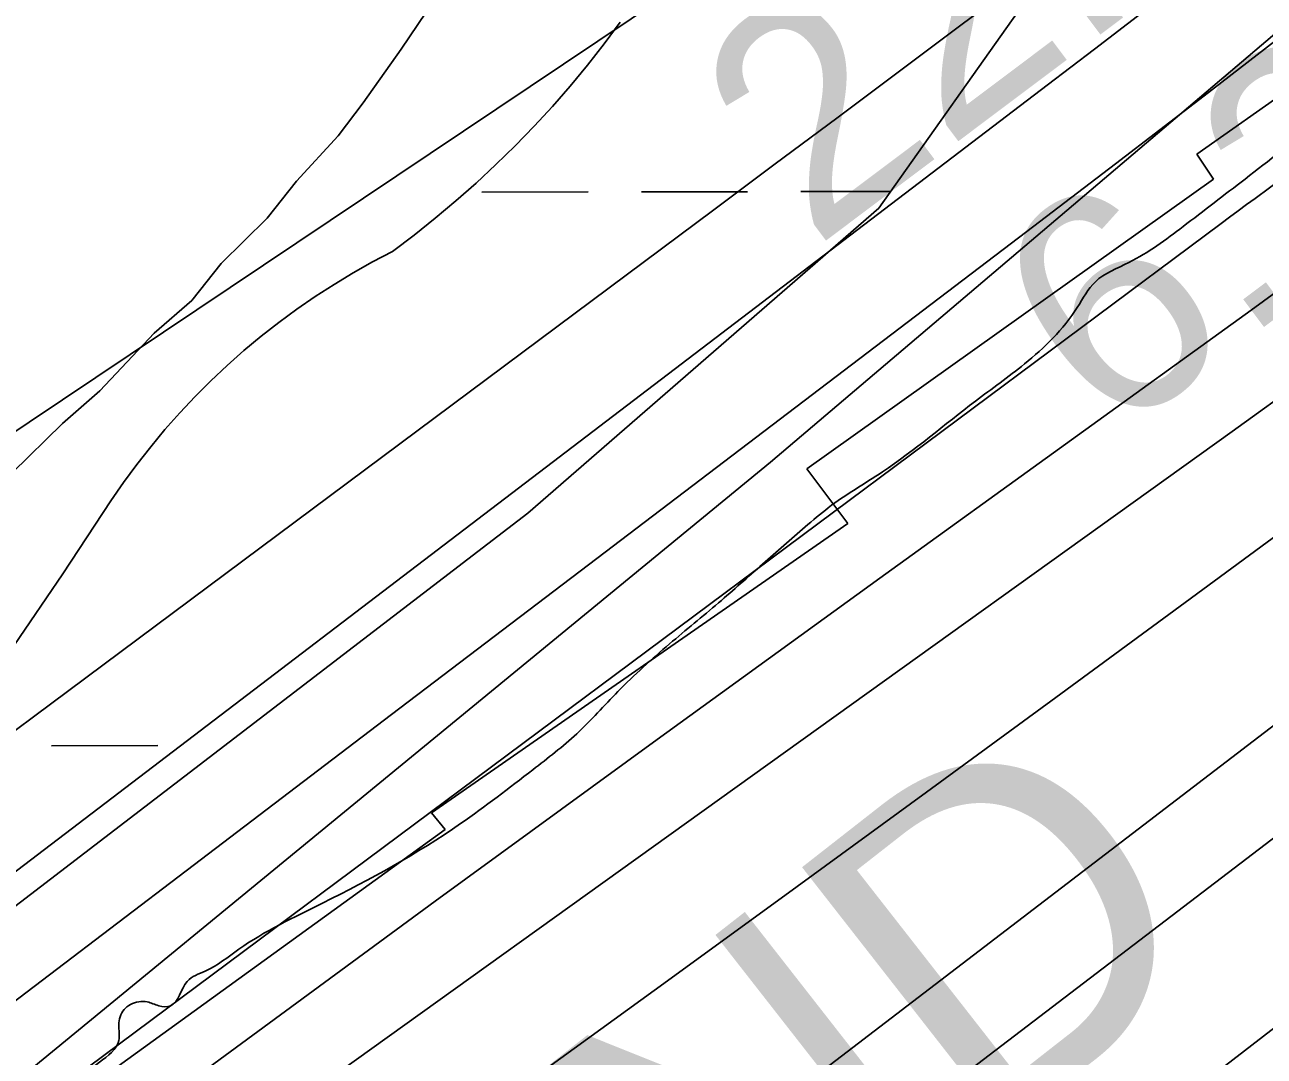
# Model space of a CAD drawing. Extents: x 3324104 to 3361979, y 612876 to 638273.
# Drawn here: x 3350757 to 3351130.3, y 619458 to 619768.6 of the extents above; entities that cross this region are included whole.
import ezdxf

# ---------------------------------------------------------------- set-up
doc = ezdxf.new("R2010")
doc.units = 0
for name, color, linetype in [('V-RIVR-EDGE', 7, 'Continuous'), ('V-RIVR-RANG', 7, 'Continuous'), ('V-RRAP-FSHR', 7, 'Continuous'), ('V-RRAP-RVMT', 7, 'Continuous'), ('V-RRAP-RVMT-IDEN', 7, 'Continuous'), ('V-SITE-VEGE', 7, 'Continuous'), ('V-TOPO-DPTH', 7, 'Continuous'), ('V-TOPO-MAJR', 7, 'Continuous'), ('V-TOPO-MINR', 7, 'Continuous'), ('V-TOPO-WATR', 7, 'Continuous'), ('V-WETL-SWMP', 7, 'Continuous')]:
    doc.layers.add(name, color=color, linetype=linetype)

msp = doc.modelspace()

# ---------------------------------------------------------------- linework, layer by layer
at = {"layer": 'V-RIVR-EDGE'}
msp.add_spline([(3356051.95, 622889.63), (3356029.15, 622881.43), (3356012.46, 622875.66), (3355994.6, 622867.17), (3355977.52, 622859.07), (3355958.5, 622850.97), (3355948.4, 622843.24), (3355934.03, 622834.75), (3355904.12, 622817.76), (3355878.1, 622802.31), (3355856.74, 622790.34), (3355829.95, 622776.44), (3355805.11, 622765.65), (3355764.72, 622744.81), (3355744.14, 622733.61), (3355694.06, 622710.85), (3355668.43, 622698.12), (3355641.64, 622685), (3355605.15, 622669.19), (3355569.44, 622657.26), (3355539.17, 622646.47), (3355510.83, 622636.85), (3355482.11, 622628.39), (3355461.93, 622623.01), (3355442.52, 622614.14), (3355422.73, 622607.21), (3355409.53, 622603.36), (3355388.97, 622597.59), (3355371.88, 622589.49), (3355348.98, 622581.02), (3355297.71, 622547.02), (3355260.04, 622525.78), (3355211.1, 622494.49), (3355190.13, 622484.46), (3355184.7, 622482.92), (3355179.26, 622477.89), (3355174.21, 622475.58), (3355160.62, 622470.96), (3355143.54, 622463.63), (3355133.06, 622457.07), (3355125.67, 622450.49), (3355113.25, 622443.93), (3355096.93, 622433.11), (3355081.02, 622426.95), (3355064.32, 622419.23), (3355056.95, 622418.86), (3355048.8, 622414.62), (3355041.8, 622406.88), (3355036.76, 622406.5), (3355031.32, 622405.74), (3355027.05, 622404.2), (3355017.34, 622396.08), (3355010.74, 622394.93), (3355001.42, 622388.36), (3354988.6, 622379.09), (3354972.29, 622369.43), (3354947.44, 622356.31), (3354937.73, 622351.68), (3354926.08, 622343.56), (3354903.15, 622326.56), (3354891.11, 622318.06), (3354883.33, 622307.22), (3354879.44, 622304.12), (3354875.17, 622302.58), (3354867.8, 622299.11), (3354853.03, 622288.29), (3354842.54, 622279.01), (3354826.61, 622267.41), (3354807.2, 622259.71), (3354793.23, 622255.47), (3354765.68, 622249.73), (3354748.61, 622245.5), (3354734.63, 622239.33), (3354712.11, 622227.37), (3354697.74, 622218.87), (3354685.31, 622209.98), (3354640.65, 622184.5), (3354622.01, 622176.01), (3354616.19, 622175.25), (3354603.38, 622167.52), (3354578.92, 622157.11), (3354554.46, 622147.48), (3354537.39, 622142.87), (3354530.78, 622137.84), (3354500.11, 622122.79), (3354463.61, 622102.33), (3354417.79, 622078.79), (3354386.33, 622060.64), (3354340.11, 622032.44), (3354321.08, 622021.25), (3354284.96, 621998.84), (3354257, 621982.24), (3354217, 621958.68), (3354194.08, 621942.84), (3354176.99, 621931.63), (3354157.57, 621921.98), (3354141.64, 621910.39), (3354135.42, 621904.2), (3354130.36, 621897.62), (3354120.65, 621891.05), (3354103.96, 621882.95), (3354075.58, 621856.65), (3354044.89, 621835.39), (3354013.04, 621812.21), (3353971.47, 621781.67), (3353947.77, 621763.5), (3353941.17, 621763.52), (3353935.35, 621762.76), (3353929.53, 621760.06), (3353924.87, 621756.58), (3353920.59, 621751.55), (3353917.08, 621742.64), (3353910.48, 621741.49), (3353904.66, 621738.4), (3353893.78, 621731.06), (3353879.8, 621721.4), (3353866.19, 621708.64), (3353854.92, 621697.42), (3353843.26, 621687.75), (3353839.77, 621688.54), (3353831.23, 621686.23), (3353823.08, 621681.21), (3353818.03, 621677.34), (3353800.94, 621666.14), (3353790.85, 621663.06), (3353781.91, 621654.94), (3353777.63, 621651.85), (3353776.07, 621648.75), (3353775.67, 621643.71), (3353772.18, 621641), (3353755.87, 621632.13), (3353735.68, 621622.09), (3353718.58, 621608.17), (3353704.21, 621600.45), (3353694.12, 621596.6), (3353683.64, 621592.36), (3353671.21, 621584.25), (3353642.07, 621562.99), (3353598.95, 621534.01), (3353578.37, 621522.43), (3353556.23, 621507.75), (3353547.68, 621501.95), (3353525.93, 621489.21), (3353513.12, 621481.09), (3353497.18, 621468.34), (3353476.98, 621450.94), (3353453.28, 621436.65), (3353435.8, 621424.67), (3353404.72, 621401.09), (3353378.3, 621380.21), (3353361.59, 621368.62), (3353339.46, 621355.1), (3353319.65, 621342.35), (3353299.45, 621329.99), (3353283.54, 621324.6), (3353273.05, 621317.65), (3353254.77, 621295.98), (3353236.88, 621275.47), (3353219.39, 621258.83), (3353195.69, 621241.44), (3353168.49, 621221.34), (3353137.81, 621201.64), (3353112.17, 621185.03), (3353065.55, 621151.79), (3353022.05, 621122.82), (3352993.29, 621100.39), (3352956, 621073.34), (3352907.05, 621037.78), (3352853.8, 620991.77), (3352787.76, 620942.29), (3352749.68, 620913.3), (3352736.85, 620900.92), (3352733.34, 620892.79), (3352728.67, 620886.59), (3352718.96, 620881.19), (3352691.78, 620864.58), (3352660.31, 620841.78), (3352640.5, 620828.25), (3352623.39, 620811.23), (3352605.12, 620792.27), (3352593.46, 620783), (3352582.59, 620778.76), (3352566.29, 620771.43), (3352548.04, 620764.49), (3352522.41, 620750.98), (3352494.45, 620735.54), (3352482.41, 620727.04), (3352479.3, 620723.17), (3352476.96, 620717.36), (3352470.74, 620711.94), (3352455.99, 620707.33), (3352443.18, 620700.38), (3352419.1, 620685.7), (3352392.3, 620669.09), (3352362.78, 620650.94), (3352339.08, 620634.32), (3352315.38, 620615.38), (3352284.68, 620590.63), (3352258.65, 620571.31), (3352228.74, 620550.05), (3352193.39, 620527.65), (3352156.88, 620504.86), (3352131.63, 620487.47), (3352093.95, 620462.36), (3352049.28, 620432.99), (3351990.23, 620391.26), (3351936.63, 620357.26), (3351851.55, 620293.87), (3351833.29, 620281.51), (3351816.98, 620273.79), (3351794.06, 620257.95), (3351767.65, 620240.95), (3351719.86, 620206.17), (3351680.63, 620177.57), (3351657.32, 620160.56), (3351637.11, 620145.87), (3351623.13, 620135.44), (3351603.32, 620124.24), (3351588.57, 620120.01), (3351567.22, 620109.59), (3351552.08, 620103.43), (3351538.1, 620096.48), (3351523.73, 620086.43), (3351510.91, 620076.38), (3351503.52, 620069.81), (3351495.35, 620057.42), (3351486, 620042.32), (3351479.39, 620032.64), (3351469.67, 620022.58), (3351448.3, 620006.34), (3351431.59, 619994.75), (3351404.78, 619973.88), (3351377.97, 619951.84), (3351358.93, 619936.37), (3351332.12, 619915.5), (3351306.08, 619892.29), (3351274.58, 619858.25), (3351238.83, 619826.92), (3351215.12, 619805.65), (3351171.59, 619767.75), (3351145.54, 619739.51), (3351124.55, 619722.11), (3351105.9, 619707.81), (3351089.59, 619696.99), (3351079.49, 619691.2), (3351074.04, 619683.45), (3351058.1, 619666.43), (3351043.34, 619655.22), (3351015.36, 619633.96), (3350999.05, 619623.14), (3350992.05, 619617.34), (3350979.23, 619606.13), (3350966.01, 619594.53), (3350951.25, 619582.15), (3350935.7, 619567.84), (3350923.26, 619555.08), (3350910.05, 619544.25), (3350888.29, 619528.02), (3350846.74, 619504.08), (3350821.49, 619490.18), (3350811.39, 619483.61), (3350805.96, 619480.52), (3350800.9, 619473.16), (3350797.41, 619473.17), (3350793.92, 619474.35), (3350788.88, 619473.58), (3350786.93, 619472.04), (3350785.37, 619467.39), (3350785.36, 619462.73), (3350779.53, 619456.15), (3350765.93, 619445.72), (3350746.11, 619428.7), (3350722.4, 619408.98), (3350716.19, 619407.06), (3350713.08, 619403.96), (3350711.13, 619396.99), (3350708.79, 619391.57), (3350704.52, 619391.58), (3350693.26, 619385.79), (3350686.65, 619379.6), (3350679.64, 619368.37), (3350661.38, 619354.45), (3350648.56, 619344.4), (3350645.46, 619344.8), (3350638.47, 619339.39), (3350623.32, 619330.5), (3350616.33, 619326.26), (3350602.35, 619317.37), (3350598.83, 619308.85), (3350582.91, 619299.19), (3350553.77, 619276), (3350526.18, 619255.51), (3350493.55, 619231.94), (3350474.9, 619219.57), (3350474.5, 619213.76), (3350470.22, 619207.17), (3350458.96, 619202.55), (3350446.14, 619194.05), (3350441.09, 619189.79), (3350438.76, 619186.31), (3350434.48, 619180.89), (3350414.67, 619167.76), (3350401.46, 619159.26), (3350384.75, 619146.89), (3350369.6, 619133.74), (3350356.39, 619125.24), (3350350.95, 619119.05), (3350347.43, 619109.36), (3350338.1, 619097.75), (3350324.88, 619083.82), (3350308.55, 619069.9), (3350300.39, 619062.56), (3350296.13, 619062.57), (3350291.47, 619062.19), (3350274.77, 619050.6), (3350258.45, 619037.45), (3350251.84, 619032.81), (3350244.08, 619029.34), (3350233.61, 619028.21), (3350227.39, 619024.34), (3350220.39, 619016.99), (3350213, 619007.32), (3350202.12, 618996.87), (3350193.57, 618989.52), (3350179.6, 618985.29), (3350173.77, 618980.65), (3350164.84, 618977.96), (3350162.12, 618975.25), (3350159.39, 618971.38), (3350154.33, 618963.64), (3350145.78, 618953.19), (3350125.96, 618938.11), (3350102.66, 618923.05), (3350094.5, 618918.41), (3350086.34, 618913), (3350075.07, 618901.01), (3350064.19, 618892.12), (3350039.32, 618873.57), (3350021.84, 618861.59), (3350002.03, 618848.84), (3349991.94, 618844.21), (3349964.36, 618826.44), (3349938.72, 618807.11), (3349915.41, 618792.82), (3349892.5, 618778.92), (3349868.02, 618761.91), (3349852.49, 618753.03), (3349842.79, 618749.95), (3349830.35, 618739.13), (3349804.32, 618720.19), (3349777.9, 618697.76), (3349751.86, 618677.66), (3349729.72, 618661.43), (3349703.69, 618642.88), (3349678.84, 618629.75), (3349648.93, 618611.99), (3349624.46, 618594.99), (3349592.61, 618575.67), (3349570.48, 618564.87), (3349549.5, 618548.63), (3349505.21, 618518.11), (3349479.19, 618499.94), (3349471.42, 618494.53), (3349458.99, 618487.59), (3349438.4, 618472.12), (3349412.37, 618452.41), (3349379.73, 618429.61), (3349350.21, 618410.29), (3349303.2, 618374.73), (3349277.56, 618357.73), (3349263.97, 618347.29), (3349241.43, 618330.68), (3349226.67, 618319.85), (3349207.25, 618306.33), (3349193.17, 618293.54)], degree=3, dxfattribs=at)
at = {"layer": 'V-RRAP-FSHR'}
msp.add_lwpolyline([(3349156.55, 618293.48), (3349290.84, 618378.98), (3349409.37, 618477.79), (3349541.25, 618565.26), (3349771.64, 618715.9), (3349922.45, 618808.45), (3350215.79, 619019.76), (3350269.12, 619069.35), (3350501.35, 619248.31), (3350630.24, 619348.58), (3350981.59, 619636.83), (3351335.34, 619937.32), (3351550.69, 620108.65), (3351713.66, 620224.46), (3351812.36, 620304.63), (3352053.37, 620458.3), (3352414.71, 620728.03), (3352590.48, 620825.76), (3352682.34, 620894.14), (3352964.07, 621108.39), (3353211.76, 621284.79), (3354078.79, 621880.27)], dxfattribs=at)
at = {"layer": 'V-RRAP-RVMT'}
for p, q in [((3351233.48, 619816.42), (3351110, 619729.64)), ((3351110, 619729.64), (3351115.06, 619722.03)), ((3351115.06, 619722.03), (3350992.54, 619634.86)), ((3350992.54, 619634.86), (3351004.97, 619618.35)), ((3351004.97, 619618.35), (3350879.5, 619531.28)), ((3350879.5, 619531.28), (3350883.62, 619526.25)), ((3350883.62, 619526.25), (3350760.32, 619437.08))]:
    msp.add_line(p, q, dxfattribs=at)
at = {"layer": 'V-SITE-VEGE'}
msp.add_lwpolyline([(3350922.03, 619823.14), (3350915.72, 619814.46), (3350905.66, 619804.56), (3350899.35, 619795.88), (3350877.94, 619772.34), (3350870.36, 619761.18), (3350859, 619745.05), (3350851.43, 619735.13), (3350838.84, 619721.51), (3350830.01, 619710.35), (3350816.18, 619696.73), (3350807.35, 619685.58), (3350796.04, 619675.69), (3350779.68, 619658.35), (3350768.37, 619648.46), (3350753.27, 619633.61), (3350745.7, 619623.69), (3350734.37, 619611.31), (3350728.05, 619601.38)], dxfattribs=at)
at = {"layer": 'V-TOPO-DPTH'}
for points in [[(3350500.92, 619156.58), (3350597.73, 619225.34), (3350610.48, 619234.42), (3350623.21, 619243.52), (3350635.92, 619252.67), (3350648.6, 619261.84), (3350950.63, 619480.72), (3350989.67, 619509.08), (3351028.67, 619537.5), (3351067.61, 619566.01), (3351106.5, 619594.57), (3351173.35, 619643.79), (3351178.79, 619647.79), (3351184.23, 619651.79), (3351189.67, 619655.78), (3351195.12, 619659.76), (3351280.51, 619722.16), (3351328.59, 619757.43), (3351376.59, 619792.82), (3351424.45, 619828.38), (3351472.23, 619864.06), (3351729.95, 620057.28), (3351738.1, 620063.46)], [(3351738.1, 620063.46), (3351729.95, 620057.28), (3351472.23, 619864.06), (3351424.45, 619828.38), (3351376.59, 619792.82), (3351328.59, 619757.43), (3351280.51, 619722.16), (3351195.12, 619659.76), (3351189.67, 619655.78), (3351184.23, 619651.79), (3351178.79, 619647.79), (3351173.35, 619643.79), (3351106.5, 619594.57), (3351067.61, 619566.01), (3351028.67, 619537.5), (3350989.67, 619509.08), (3350950.63, 619480.72), (3350648.6, 619261.84), (3350635.92, 619252.67), (3350623.21, 619243.52), (3350610.48, 619234.42), (3350597.73, 619225.34), (3350500.92, 619156.58)], [(3351793.38, 619988), (3351727.81, 619942.08), (3351689.08, 619915.01), (3351650.31, 619887.99), (3351611.5, 619861.05), (3351572.65, 619834.15), (3351261.99, 619619.54), (3351244.52, 619607.29), (3351227.16, 619594.86), (3351209.99, 619582.2), (3351192.93, 619569.36), (3350921.06, 619361.8), (3350880.42, 619330.68), (3350839.84, 619299.48), (3350799.34, 619268.16), (3350758.91, 619236.77), (3350693.86, 619186.11), (3350685.96, 619180.04), (3350678, 619174.03), (3350669.98, 619168.12), (3350661.9, 619162.28), (3350597.95, 619116.62), (3350557.59, 619088.4), (3350516.88, 619060.72)], [(3351793.38, 619988), (3351727.81, 619942.08), (3351689.08, 619915.01), (3351650.31, 619887.99), (3351611.5, 619861.05), (3351572.65, 619834.15), (3351261.99, 619619.54), (3351244.52, 619607.29), (3351227.16, 619594.86), (3351209.99, 619582.2), (3351192.93, 619569.36), (3350921.06, 619361.8), (3350880.42, 619330.68), (3350839.84, 619299.48), (3350799.34, 619268.16), (3350758.91, 619236.77), (3350693.86, 619186.11), (3350685.96, 619180.04), (3350678, 619174.03), (3350669.98, 619168.12), (3350661.9, 619162.28), (3350597.95, 619116.62), (3350557.59, 619088.4), (3350516.88, 619060.72)], [(3350395.02, 618900.32), (3350654.07, 619097.36), (3350680.42, 619117.45), (3350706.75, 619137.57), (3350733.03, 619157.75), (3350759.29, 619177.96), (3351204.77, 619521.59), (3351212.95, 619527.9), (3351221.15, 619534.2), (3351229.35, 619540.49), (3351237.56, 619546.77), (3351245.83, 619552.97), (3351254.18, 619559.06), (3351262.63, 619565), (3351271.17, 619570.83), (3351275.85, 619573.96), (3351286.77, 619581.29), (3351297.7, 619588.61), (3351308.62, 619595.94), (3351319.54, 619603.27), (3351781.82, 619913.5)], [(3350686.93, 619122.42), (3350706.75, 619137.57), (3350733.03, 619157.75), (3350759.29, 619177.96), (3351204.77, 619521.59), (3351212.95, 619527.9), (3351221.15, 619534.2), (3351229.35, 619540.49), (3351237.56, 619546.77), (3351245.83, 619552.97), (3351254.18, 619559.06), (3351262.63, 619565), (3351271.17, 619570.83), (3351275.85, 619573.96), (3351286.77, 619581.29), (3351297.7, 619588.61), (3351308.62, 619595.94), (3351319.54, 619603.27), (3351781.82, 619913.5)], [(3351138.82, 619767.79), (3351112.25, 619747.19), (3351085.59, 619726.7), (3351058.86, 619706.3), (3350929.33, 619607.82), (3350867.49, 619560.83), (3350805.64, 619513.85), (3350743.78, 619466.88), (3350681.91, 619419.93), (3350616.98, 619370.66), (3350587.62, 619348.28), (3350558.34, 619325.79), (3350529.16, 619303.17), (3350500.06, 619280.45)], [(3350452.43, 619183.86), (3350567.04, 619272.57), (3350577.39, 619280.53), (3350587.78, 619288.45), (3350598.22, 619296.29), (3350608.7, 619304.1), (3350747.32, 619406.64), (3350813.93, 619455.73), (3350880.66, 619504.68), (3350947.55, 619553.39), (3351014.55, 619601.95), (3351126.37, 619682.68), (3351137.53, 619690.79)], [(3350452.43, 619183.86), (3350567.04, 619272.57), (3350577.39, 619280.53), (3350587.78, 619288.45), (3350598.22, 619296.29), (3350608.7, 619304.1), (3350747.32, 619406.64), (3350813.93, 619455.73), (3350880.66, 619504.68), (3350947.55, 619553.39), (3351014.55, 619601.95), (3351126.37, 619682.68), (3351137.53, 619690.79)]]:
    msp.add_lwpolyline(points, dxfattribs=at)
at = {"layer": 'V-TOPO-MAJR'}
msp.add_lwpolyline([(3351551.52, 620197.14), (3351084.73, 619869.02), (3351063.64, 619854.3), (3351042.49, 619839.68), (3351021.24, 619825.2), (3350999.92, 619810.81), (3350708.04, 619615.24), (3350694.22, 619609.45), (3350680.46, 619607.09), (3350666.78, 619609.9), (3350653.15, 619616.13), (3350643.89, 619626.87), (3350638.33, 619638.45), (3350638.3, 619651.3), (3350641.97, 619664.99), (3350649.41, 619678.67), (3350649.32, 619686.7), (3350646.99, 619692.15), (3350641.27, 619693.73), (3350633.3, 619692.73), (3350422.84, 619538.3)], dxfattribs=at)
at = {"layer": 'V-TOPO-MINR'}
for points in [[(3351976.54, 620483.42), (3351682.77, 620260.49), (3351654.84, 620239.27), (3351626.94, 620218.02), (3351599.06, 620196.74), (3351571.2, 620175.44), (3351141.24, 619846.18), (3351130.29, 619837.79), (3351119.35, 619829.4), (3351108.4, 619821), (3351097.46, 619812.6), (3351080.44, 619799.52), (3351078.01, 619797.66), (3351075.57, 619795.81), (3351073.13, 619793.96), (3351070.68, 619792.13), (3351038.59, 619768.12), (3351020.09, 619754.29), (3351001.59, 619740.46), (3350983.07, 619726.65), (3350964.55, 619712.85), (3350549.5, 619403.67), (3350533.02, 619391.24), (3350516.63, 619378.69)], [(3351747.23, 620194.54), (3351715.65, 620170.75), (3351684.14, 620146.86), (3351652.76, 620122.82), (3351621.44, 620098.67), (3351144.46, 619728.99), (3351142.51, 619727.48), (3351140.56, 619725.99), (3351136.65, 619723.01), (3351133.13, 619720.35), (3351132.32, 619719.75), (3351131.91, 619719.45), (3351127.59, 619716.3), (3351125.02, 619714.42), (3351122.46, 619712.54), (3351119.9, 619710.65), (3351117.34, 619708.76), (3350612.45, 619332.91), (3350593.69, 619318.84), (3350574.98, 619304.68), (3350556.37, 619290.4), (3350537.82, 619276.04), (3350162.62, 618983.47)], [(3351738.1, 620063.46), (3351729.95, 620057.28), (3351472.23, 619864.06), (3351424.45, 619828.38), (3351376.59, 619792.82), (3351328.59, 619757.43), (3351280.51, 619722.16), (3351195.12, 619659.76), (3351189.67, 619655.78), (3351184.23, 619651.79), (3351178.79, 619647.79), (3351173.35, 619643.79), (3351106.5, 619594.57), (3351067.61, 619566.01), (3351028.67, 619537.5), (3350989.67, 619509.08), (3350950.63, 619480.72), (3350648.6, 619261.84), (3350635.92, 619252.67), (3350623.21, 619243.52), (3350610.48, 619234.42), (3350597.73, 619225.34), (3350500.92, 619156.58)], [(3351750.98, 619999.25), (3351718.07, 619975.66), (3351672.34, 619943.41), (3351616.38, 619903.92), (3351560.44, 619864.41), (3351504.52, 619824.88), (3351448.61, 619785.33), (3351267.51, 619657.16), (3351239.15, 619636.86), (3351210.96, 619616.35), (3351182.99, 619595.52), (3351155.18, 619574.48), (3350837.56, 619331.38), (3350807.99, 619308.91), (3350778.31, 619286.58), (3350748.47, 619264.47), (3350718.53, 619242.5), (3350688.31, 619220.94), (3350657.8, 619199.78), (3350626.89, 619179.23), (3350595.69, 619159.09), (3350255.13, 618943.95)], [(3351793.38, 619988), (3351727.81, 619942.08), (3351689.08, 619915.01), (3351650.31, 619887.99), (3351611.5, 619861.05), (3351572.65, 619834.15), (3351261.99, 619619.54), (3351244.52, 619607.29), (3351227.16, 619594.86), (3351209.99, 619582.2), (3351192.93, 619569.36), (3350921.06, 619361.8), (3350880.42, 619330.68), (3350839.84, 619299.48), (3350799.34, 619268.16), (3350758.91, 619236.77), (3350693.86, 619186.11), (3350685.96, 619180.04), (3350678, 619174.03), (3350669.98, 619168.12), (3350661.9, 619162.28), (3350597.95, 619116.62), (3350557.59, 619088.4), (3350516.88, 619060.72)], [(3351781.82, 619913.5), (3351319.54, 619603.27), (3351308.62, 619595.94), (3351297.7, 619588.61), (3351286.77, 619581.29), (3351275.85, 619573.96), (3351271.17, 619570.83), (3351262.63, 619565), (3351254.18, 619559.06), (3351245.83, 619552.97), (3351237.56, 619546.77), (3351229.35, 619540.49), (3351221.15, 619534.2), (3351212.95, 619527.9), (3351204.77, 619521.59), (3350759.29, 619177.96), (3350733.03, 619157.75), (3350706.75, 619137.57), (3350680.42, 619117.45), (3350654.07, 619097.36), (3350395.02, 618900.32)], [(3351217.59, 619868.07), (3351121.83, 619794), (3351107.64, 619783.05), (3351093.44, 619772.12), (3351079.22, 619761.23), (3351064.98, 619750.35), (3350626.08, 619415.92), (3350611.63, 619404.91), (3350597.18, 619393.9), (3350582.73, 619382.89), (3350568.28, 619371.87), (3350542.68, 619352.37), (3350541.03, 619351.1), (3350537.74, 619348.56), (3350536.11, 619347.28), (3350519.84, 619334.5)], [(3351138.82, 619767.79), (3351112.25, 619747.19), (3351085.59, 619726.7), (3351058.86, 619706.3), (3350929.33, 619607.82), (3350867.49, 619560.83), (3350805.64, 619513.85), (3350743.78, 619466.88), (3350681.91, 619419.93), (3350616.98, 619370.66), (3350587.62, 619348.28), (3350558.34, 619325.79), (3350529.16, 619303.17), (3350500.06, 619280.45)], [(3351142.68, 619661.91), (3351120.72, 619646.07), (3350687.16, 619335.37), (3350672.66, 619324.94), (3350658.19, 619314.47), (3350643.76, 619303.95), (3350629.35, 619293.39), (3350604.86, 619275.38), (3350602.72, 619273.8), (3350600.59, 619272.21), (3350598.47, 619270.6), (3350596.35, 619268.99), (3350571.42, 619249.85), (3350556.82, 619238.67), (3350542.21, 619227.52), (3350527.58, 619216.4), (3350512.93, 619205.3)]]:
    msp.add_lwpolyline(points, dxfattribs=at)
at = {"layer": 'V-TOPO-WATR'}
msp.add_lwpolyline([(3351137.53, 619690.79), (3351126.37, 619682.68), (3351014.55, 619601.95), (3350947.55, 619553.39), (3350880.66, 619504.68), (3350813.93, 619455.73), (3350747.32, 619406.64), (3350608.7, 619304.1), (3350598.22, 619296.29), (3350587.78, 619288.45), (3350577.39, 619280.53), (3350567.04, 619272.57), (3350452.43, 619183.86)], dxfattribs=at)
at = {"layer": 'V-WETL-SWMP'}
for p, q in [((3351062.91, 619782.09), (3351014.24, 619713.39)), ((3350931.51, 619762.8), (3350936.36, 619769.34)), ((3350926.48, 619756.4), (3350931.51, 619762.8)), ((3350921.29, 619750.13), (3350926.48, 619756.4)), ((3350915.94, 619743.99), (3350921.29, 619750.13)), ((3350910.43, 619738), (3350915.94, 619743.99)), ((3350904.77, 619732.15), (3350910.43, 619738)), ((3350898.95, 619726.45), (3350904.77, 619732.15)), ((3350892.99, 619720.91), (3350898.95, 619726.45)), ((3350886.89, 619715.52), (3350892.99, 619720.91)), ((3350894.74, 619718.17), (3350926.74, 619718.23)), ((3350942.74, 619718.25), (3350974.74, 619718.31)), ((3350990.74, 619718.34), (3351017.78, 619718.38)), ((3350880.65, 619710.29), (3350886.89, 619715.52)), ((3351014.24, 619713.39), (3350908.52, 619621.54)), ((3350874.27, 619705.23), (3350880.65, 619710.29)), ((3350867.77, 619700.34), (3350874.27, 619705.23)), ((3350861.81, 619697.2), (3350867.77, 619700.34)), ((3350855.94, 619693.89), (3350861.81, 619697.2)), ((3350850.17, 619690.4), (3350855.94, 619693.89)), ((3350844.52, 619686.74), (3350850.17, 619690.4)), ((3350838.97, 619682.91), (3350844.52, 619686.74)), ((3350833.54, 619678.92), (3350838.97, 619682.91)), ((3350828.24, 619674.76), (3350833.54, 619678.92)), ((3350823.06, 619670.44), (3350828.24, 619674.76)), ((3350818.02, 619665.98), (3350823.06, 619670.44)), ((3350813.12, 619661.36), (3350818.02, 619665.98)), ((3350808.35, 619656.59), (3350813.12, 619661.36)), ((3350803.73, 619651.69), (3350808.35, 619656.59)), ((3350799.26, 619646.65), (3350803.73, 619651.69)), ((3350794.95, 619641.47), (3350799.26, 619646.65)), ((3350790.79, 619636.17), (3350794.95, 619641.47)), ((3350786.79, 619630.74), (3350790.79, 619636.17)), ((3350782.96, 619625.2), (3350786.79, 619630.74)), ((3350768.5, 619603.27), (3350782.96, 619625.2)), ((3350908.52, 619621.54), (3350752.72, 619502.11)), ((3350753.75, 619581.54), (3350768.5, 619603.27)), ((3350765.12, 619551.44), (3350797.12, 619551.5))]:
    msp.add_line(p, q, dxfattribs=at)

# ---------------------------------------------------------------- texts
at = {"layer": 'V-RIVR-RANG'}
for s, p in [('22.0', (3350994.75, 619700.89)), ('6.2', (3351083.88, 619642.75))]:
    msp.add_text(s, height=67, rotation=36.8883, dxfattribs=at).set_placement(p)
at = {"layer": 'V-RRAP-RVMT-IDEN'}
msp.add_text('BEND', height=100, rotation=38.0177, dxfattribs=at).set_placement((3350827.47, 619260.01))

doc.saveas('drawing.dxf')
